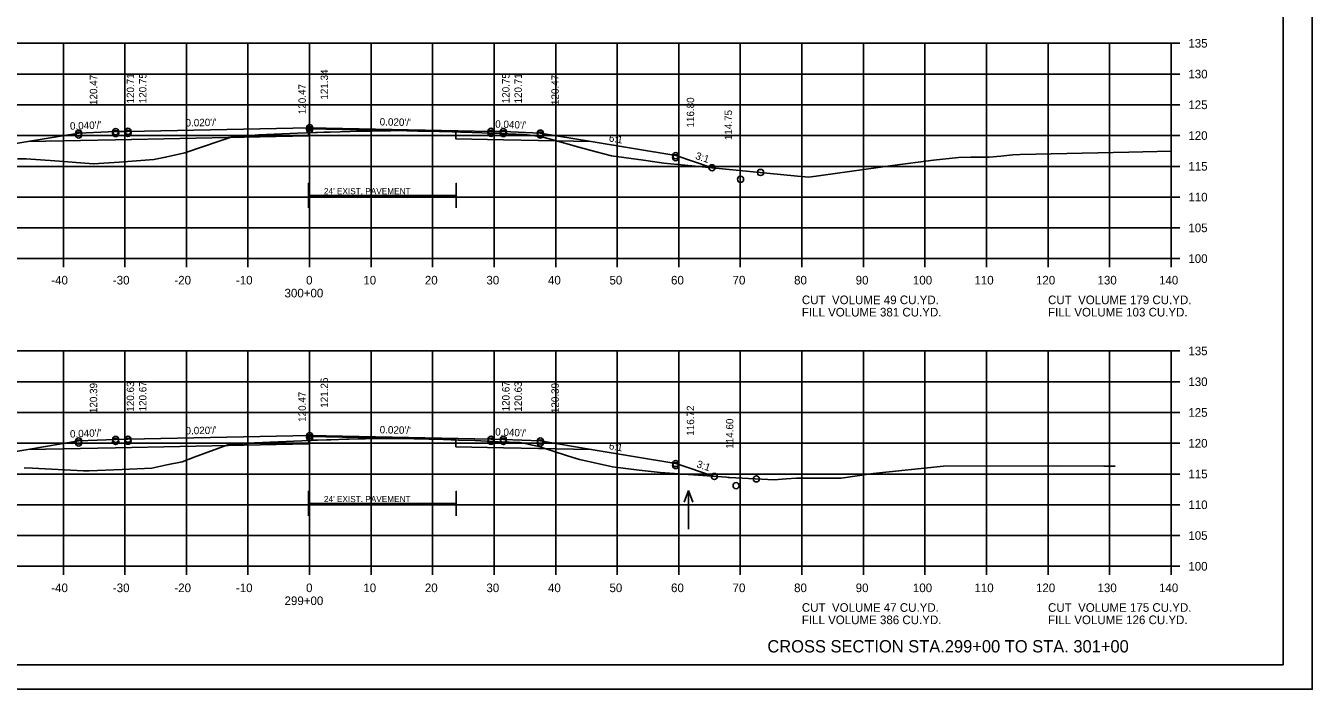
# Model space of a CAD drawing. Extents: x 1175611 to 1176402, y -433344 to -416213.
# Drawn here: x 1175734.9 to 1175943.9, y -417129.8 to -417022 of the extents above; entities that cross this region are included whole.
import ezdxf

# ---------------------------------------------------------------- set-up
doc = ezdxf.new("R2010")
doc.units = 0
for name, color, linetype in [('Default', 7, 'Continuous'), ('R_Alt Surface', 7, 'Continuous'), ('R_Axis', 7, 'Continuous'), ('R_Axis Annot', 7, 'Continuous'), ('R_Border', 7, 'Continuous'), ('R_Draft', 7, 'Continuous'), ('R_Exist Surface', 7, 'Continuous'), ('R_Fin Surface', 7, 'Continuous'), ('R_Grid', 7, 'Continuous'), ('R_No Plot', 7, 'Continuous'), ('R_Water Annot', 7, 'Continuous'), ('R_Xsect Elev', 7, 'Continuous'), ('R_Xsect Slope', 7, 'Continuous')]:
    doc.layers.add(name, color=color, linetype=linetype)

msp = doc.modelspace()

# ---------------------------------------------------------------- linework, layer by layer
at = {"layer": 'R_Alt Surface'}
for p, q in [((1175792.8, -417049.62), (1175780.8, -417049.62)), ((1175792.8, -417049.62), (1175804.8, -417049.62)), ((1175792.8, -417099.65), (1175780.8, -417099.65)), ((1175792.8, -417099.65), (1175804.8, -417099.65))]:
    msp.add_line(p, q, dxfattribs=at)
for points in [[(1175735.2, -417040.84), (1175749.47, -417040.55), (1175780.8, -417039.92), (1175780.8, -417038.76), (1175780.97, -417038.75), (1175804.77, -417039.23), (1175804.77, -417040.4), (1175812.47, -417040.55), (1175826.75, -417040.84)], [(1175780.8, -417049.62), (1175780.8, -417047.62), (1175780.8, -417051.62)], [(1175804.8, -417049.62), (1175804.8, -417047.62), (1175804.8, -417051.62)], [(1175735.2, -417090.87), (1175749.47, -417090.59), (1175780.8, -417089.96), (1175780.8, -417088.79), (1175780.97, -417088.79), (1175804.77, -417089.27), (1175804.77, -417090.43), (1175812.47, -417090.59), (1175826.75, -417090.87)], [(1175780.8, -417099.65), (1175780.8, -417097.65), (1175780.8, -417101.65)], [(1175804.8, -417099.65), (1175804.8, -417097.65), (1175804.8, -417101.65)]]:
    msp.add_lwpolyline(points, dxfattribs=at)
at = {"layer": 'R_Axis'}
for p, q in [((1175920.97, -417059.86), (1175920.97, -417024.86)), ((1175922.37, -417024.86), (1175920.97, -417024.86)), ((1175922.37, -417029.86), (1175920.97, -417029.86)), ((1175922.37, -417034.86), (1175920.97, -417034.86)), ((1175922.37, -417039.86), (1175920.97, -417039.86)), ((1175922.37, -417044.86), (1175920.97, -417044.86)), ((1175922.37, -417049.86), (1175920.97, -417049.86)), ((1175922.37, -417054.86), (1175920.97, -417054.86)), ((1175640.97, -417059.86), (1175920.97, -417059.86)), ((1175740.97, -417061.26), (1175740.97, -417059.86)), ((1175750.97, -417061.26), (1175750.97, -417059.86)), ((1175760.97, -417061.26), (1175760.97, -417059.86)), ((1175770.97, -417061.26), (1175770.97, -417059.86)), ((1175780.97, -417061.26), (1175780.97, -417059.86)), ((1175790.97, -417061.26), (1175790.97, -417059.86)), ((1175800.97, -417061.26), (1175800.97, -417059.86)), ((1175810.97, -417061.26), (1175810.97, -417059.86)), ((1175820.97, -417061.26), (1175820.97, -417059.86)), ((1175830.97, -417061.26), (1175830.97, -417059.86)), ((1175840.97, -417061.26), (1175840.97, -417059.86)), ((1175850.97, -417061.26), (1175850.97, -417059.86)), ((1175860.97, -417061.26), (1175860.97, -417059.86)), ((1175870.97, -417061.26), (1175870.97, -417059.86)), ((1175880.97, -417061.26), (1175880.97, -417059.86)), ((1175890.97, -417061.26), (1175890.97, -417059.86)), ((1175900.97, -417061.26), (1175900.97, -417059.86)), ((1175910.97, -417061.26), (1175910.97, -417059.86)), ((1175920.97, -417061.26), (1175920.97, -417059.86)), ((1175922.37, -417059.86), (1175920.97, -417059.86)), ((1175920.97, -417109.86), (1175920.97, -417074.86)), ((1175922.37, -417074.86), (1175920.97, -417074.86)), ((1175922.37, -417079.86), (1175920.97, -417079.86)), ((1175922.37, -417084.86), (1175920.97, -417084.86)), ((1175922.37, -417089.86), (1175920.97, -417089.86)), ((1175922.37, -417094.86), (1175920.97, -417094.86)), ((1175922.37, -417099.86), (1175920.97, -417099.86)), ((1175922.37, -417104.86), (1175920.97, -417104.86)), ((1175640.97, -417109.86), (1175920.97, -417109.86)), ((1175740.97, -417111.26), (1175740.97, -417109.86)), ((1175750.97, -417111.26), (1175750.97, -417109.86)), ((1175760.97, -417111.26), (1175760.97, -417109.86)), ((1175770.97, -417111.26), (1175770.97, -417109.86)), ((1175780.97, -417111.26), (1175780.97, -417109.86)), ((1175790.97, -417111.26), (1175790.97, -417109.86)), ((1175800.97, -417111.26), (1175800.97, -417109.86)), ((1175810.97, -417111.26), (1175810.97, -417109.86)), ((1175820.97, -417111.26), (1175820.97, -417109.86)), ((1175830.97, -417111.26), (1175830.97, -417109.86)), ((1175840.97, -417111.26), (1175840.97, -417109.86)), ((1175850.97, -417111.26), (1175850.97, -417109.86)), ((1175860.97, -417111.26), (1175860.97, -417109.86)), ((1175870.97, -417111.26), (1175870.97, -417109.86)), ((1175880.97, -417111.26), (1175880.97, -417109.86)), ((1175890.97, -417111.26), (1175890.97, -417109.86)), ((1175900.97, -417111.26), (1175900.97, -417109.86)), ((1175910.97, -417111.26), (1175910.97, -417109.86)), ((1175920.97, -417111.26), (1175920.97, -417109.86)), ((1175922.37, -417109.86), (1175920.97, -417109.86))]:
    msp.add_line(p, q, dxfattribs=at)
at = {"layer": 'R_Border'}
for q in [(1175939.15, -416920.4), (1175622.97, -417125.86)]:
    msp.add_line((1175939.15, -417125.86), q, dxfattribs=at)
at = {"layer": 'R_Exist Surface'}
for points in [[(1175733.53, -417043.66), (1175734.93, -417043.66), (1175739.58, -417043.98), (1175745.88, -417044.44), (1175750.06, -417044.16), (1175755.67, -417043.77), (1175757.59, -417043.37), (1175760.72, -417042.66), (1175766.3, -417040.79), (1175768.24, -417040.12), (1175768.78, -417040.07), (1175772.71, -417039.76), (1175779.04, -417039.48), (1175781.94, -417039.35), (1175782.24, -417039.34), (1175783.29, -417039.32), (1175784.34, -417039.32), (1175785.97, -417039.24), (1175787.56, -417039.18), (1175788.61, -417039.16), (1175789.62, -417039.16), (1175791.01, -417039.13), (1175791.85, -417039.1), (1175793.53, -417039.07), (1175794.2, -417039.07), (1175794.71, -417039.06), (1175795.57, -417039.06), (1175797.64, -417039.11), (1175798.58, -417039.14), (1175799.59, -417039.15), (1175800.98, -417039.16), (1175802.77, -417039.21), (1175805.52, -417039.3), (1175805.86, -417039.31), (1175810.48, -417039.48), (1175815.89, -417039.67), (1175816.84, -417039.79), (1175818.69, -417040.08), (1175820.1, -417040.46), (1175824.72, -417041.73), (1175827.52, -417042.5), (1175830.02, -417043.15), (1175835.22, -417043.88), (1175838.53, -417044.36), (1175843.08, -417044.76), (1175860.25, -417046.46), (1175862.12, -417046.64), (1175864.06, -417046.34), (1175875.72, -417044.7), (1175882.37, -417043.87), (1175886.41, -417043.45), (1175888.43, -417043.37), (1175891.42, -417043.35), (1175893.3, -417043.18), (1175895.25, -417042.99), (1175896.46, -417042.94), (1175914.11, -417042.55), (1175920.97, -417042.38)], [(1175734.58, -417093.84), (1175735.94, -417093.91), (1175744.24, -417094.37), (1175745.19, -417094.36), (1175750.51, -417094.12), (1175755.32, -417093.91), (1175757.81, -417093.39), (1175760.26, -417092.88), (1175762.24, -417092.15), (1175767.68, -417090.14), (1175768.94, -417090.06), (1175772.03, -417089.82), (1175779.72, -417089.46), (1175781.24, -417089.38), (1175781.38, -417089.38), (1175781.8, -417089.36), (1175782.25, -417089.35), (1175783.75, -417089.33), (1175784.44, -417089.3), (1175787, -417089.18), (1175787.39, -417089.18), (1175789.5, -417089.17), (1175790.05, -417089.17), (1175791.7, -417089.11), (1175792.15, -417089.09), (1175792.48, -417089.09), (1175793.36, -417089.09), (1175793.91, -417089.09), (1175795.6, -417089.1), (1175796.18, -417089.11), (1175798, -417089.16), (1175798.53, -417089.16), (1175800.35, -417089.18), (1175801.56, -417089.22), (1175805.19, -417089.34), (1175807.84, -417089.44), (1175811.67, -417089.61), (1175815.16, -417089.74), (1175816.04, -417089.93), (1175817.15, -417090.15), (1175818.06, -417090.31), (1175822.88, -417091.89), (1175824.84, -417092.51), (1175826.09, -417092.8), (1175830.18, -417093.71), (1175834.53, -417094.24), (1175837.95, -417094.64), (1175848.74, -417095.4), (1175849.01, -417095.42), (1175849.2, -417095.43), (1175856.49, -417095.81), (1175858.42, -417095.63), (1175860.12, -417095.54), (1175865.32, -417095.56), (1175867.37, -417095.54), (1175872.54, -417094.8), (1175884.01, -417093.59), (1175902.5, -417093.54), (1175910.01, -417093.58), (1175911.87, -417093.57)]]:
    msp.add_lwpolyline(points, dxfattribs=at)
at = {"layer": 'R_Fin Surface'}
for points in [[(1175714.28, -417043.8), (1175716.86, -417044.66), (1175721.47, -417043.12), (1175735.2, -417040.84), (1175743.47, -417039.46), (1175749.47, -417039.22), (1175751.47, -417039.18), (1175780.97, -417038.59), (1175810.47, -417039.18), (1175812.47, -417039.22), (1175818.47, -417039.46), (1175826.75, -417040.84), (1175840.47, -417043.12), (1175846.37, -417045.09)], [(1175714.65, -417093.79), (1175717.12, -417094.61), (1175721.47, -417093.16), (1175735.2, -417090.87), (1175743.47, -417089.49), (1175749.47, -417089.25), (1175751.47, -417089.21), (1175780.97, -417088.62), (1175810.47, -417089.21), (1175812.47, -417089.25), (1175818.47, -417089.49), (1175826.75, -417090.87), (1175840.47, -417093.16), (1175846.76, -417095.26)]]:
    msp.add_lwpolyline(points, dxfattribs=at)
at = {"layer": 'R_Grid'}
for p, q in [((1175640.97, -417024.86), (1175920.97, -417024.86)), ((1175740.97, -417059.86), (1175740.97, -417024.86)), ((1175750.97, -417059.86), (1175750.97, -417024.86)), ((1175760.97, -417059.86), (1175760.97, -417024.86)), ((1175770.97, -417059.86), (1175770.97, -417024.86)), ((1175780.97, -417059.86), (1175780.97, -417024.86)), ((1175790.97, -417059.86), (1175790.97, -417024.86)), ((1175800.97, -417059.86), (1175800.97, -417024.86)), ((1175810.97, -417059.86), (1175810.97, -417024.86)), ((1175820.97, -417059.86), (1175820.97, -417024.86)), ((1175830.97, -417059.86), (1175830.97, -417024.86)), ((1175840.97, -417059.86), (1175840.97, -417024.86)), ((1175850.97, -417059.86), (1175850.97, -417024.86)), ((1175860.97, -417059.86), (1175860.97, -417024.86)), ((1175870.97, -417059.86), (1175870.97, -417024.86)), ((1175880.97, -417059.86), (1175880.97, -417024.86)), ((1175890.97, -417059.86), (1175890.97, -417024.86)), ((1175900.97, -417059.86), (1175900.97, -417024.86)), ((1175910.97, -417059.86), (1175910.97, -417024.86)), ((1175920.97, -417059.86), (1175920.97, -417024.86)), ((1175640.97, -417029.86), (1175920.97, -417029.86)), ((1175640.97, -417034.86), (1175920.97, -417034.86)), ((1175640.97, -417039.86), (1175920.97, -417039.86)), ((1175640.97, -417044.86), (1175920.97, -417044.86)), ((1175640.97, -417049.86), (1175920.97, -417049.86)), ((1175640.97, -417054.86), (1175920.97, -417054.86)), ((1175640.97, -417059.86), (1175920.97, -417059.86)), ((1175640.97, -417074.86), (1175920.97, -417074.86)), ((1175740.97, -417109.86), (1175740.97, -417074.86)), ((1175750.97, -417109.86), (1175750.97, -417074.86)), ((1175760.97, -417109.86), (1175760.97, -417074.86)), ((1175770.97, -417109.86), (1175770.97, -417074.86)), ((1175780.97, -417109.86), (1175780.97, -417074.86)), ((1175790.97, -417109.86), (1175790.97, -417074.86)), ((1175800.97, -417109.86), (1175800.97, -417074.86)), ((1175810.97, -417109.86), (1175810.97, -417074.86)), ((1175820.97, -417109.86), (1175820.97, -417074.86)), ((1175830.97, -417109.86), (1175830.97, -417074.86)), ((1175840.97, -417109.86), (1175840.97, -417074.86)), ((1175850.97, -417109.86), (1175850.97, -417074.86)), ((1175860.97, -417109.86), (1175860.97, -417074.86)), ((1175870.97, -417109.86), (1175870.97, -417074.86)), ((1175880.97, -417109.86), (1175880.97, -417074.86)), ((1175890.97, -417109.86), (1175890.97, -417074.86)), ((1175900.97, -417109.86), (1175900.97, -417074.86)), ((1175910.97, -417109.86), (1175910.97, -417074.86)), ((1175920.97, -417109.86), (1175920.97, -417074.86)), ((1175640.97, -417079.86), (1175920.97, -417079.86)), ((1175640.97, -417084.86), (1175920.97, -417084.86)), ((1175640.97, -417089.86), (1175920.97, -417089.86)), ((1175640.97, -417094.86), (1175920.97, -417094.86)), ((1175640.97, -417099.86), (1175920.97, -417099.86)), ((1175640.97, -417104.86), (1175920.97, -417104.86)), ((1175640.97, -417109.86), (1175920.97, -417109.86))]:
    msp.add_line(p, q, dxfattribs=at)
at = {"layer": 'R_No Plot'}
msp.add_line((1175610.57, -417129.84), (1175943.91, -417129.84), dxfattribs=at)
msp.add_lwpolyline([(1175610.57, -416916.51), (1175943.91, -416916.51), (1175943.91, -417129.85), (1175610.57, -417129.85)], close=True, dxfattribs=at)
for centre in [(1175743.47, -417039.46), (1175749.47, -417039.22), (1175749.47, -417039.53), (1175751.47, -417039.18), (1175751.47, -417039.49), (1175780.97, -417038.59), (1175780.97, -417038.9), (1175810.47, -417039.18), (1175810.47, -417039.49), (1175812.47, -417039.22), (1175812.47, -417039.53), (1175818.47, -417039.46), (1175743.47, -417039.77), (1175818.47, -417039.77), (1175840.47, -417043.12), (1175840.47, -417043.44), (1175846.37, -417045.09), (1175846.37, -417045.09), (1175851, -417046.95), (1175854.25, -417045.86), (1175743.47, -417089.49), (1175749.47, -417089.25), (1175749.47, -417089.57), (1175751.47, -417089.21), (1175751.47, -417089.53), (1175780.97, -417088.62), (1175780.97, -417088.94), (1175810.47, -417089.21), (1175810.47, -417089.53), (1175812.47, -417089.25), (1175812.47, -417089.57), (1175818.47, -417089.49), (1175743.47, -417089.81), (1175818.47, -417089.81), (1175840.47, -417093.16), (1175840.47, -417093.48), (1175846.76, -417095.26), (1175846.76, -417095.26), (1175853.59, -417095.65), (1175850.29, -417096.75)]:
    msp.add_circle(centre, 0.5, dxfattribs=at)
at = {"layer": 'R_Water Annot'}
for p, q in [((1175842.54, -417097.53), (1175841.84, -417099.45)), ((1175842.54, -417103.81), (1175842.54, -417097.53)), ((1175842.54, -417097.53), (1175843.24, -417099.45))]:
    msp.add_line(p, q, dxfattribs=at)

# ---------------------------------------------------------------- texts
at = {"layer": 'Default'}
for s, p in [('CUT  VOLUME 49 CU.YD.', (1175860.97, -417067.26)), ('CUT  VOLUME 179 CU.YD.', (1175900.97, -417067.26)), ('FILL VOLUME 381 CU.YD.', (1175860.97, -417069.26)), ('FILL VOLUME 103 CU.YD.', (1175900.97, -417069.26)), ('CUT  VOLUME 47 CU.YD.', (1175860.97, -417117.26)), ('CUT  VOLUME 175 CU.YD.', (1175900.97, -417117.26)), ('FILL VOLUME 386 CU.YD.', (1175860.97, -417119.26)), ('FILL VOLUME 126 CU.YD.', (1175900.97, -417119.26))]:
    msp.add_text(s, height=1.4, dxfattribs=at).set_placement(p)
at = {"layer": 'R_Alt Surface'}
for p in [(1175783.31, -417049.39), (1175783.31, -417099.43)]:
    msp.add_text("24' EXIST. PAVEMENT", height=1, dxfattribs=at).set_placement(p)
at = {"layer": 'R_Axis Annot'}
for s, p in [('135', (1175923.77, -417025.56)), ('130', (1175923.77, -417030.56)), ('125', (1175923.77, -417035.56)), ('120', (1175923.77, -417040.56)), ('115', (1175923.77, -417045.56)), ('110', (1175923.77, -417050.56)), ('105', (1175923.77, -417055.56)), ('100', (1175923.77, -417060.56)), ('-40', (1175739.01, -417064.06)), ('-30', (1175749.01, -417064.06)), ('-20', (1175759.01, -417064.06)), ('-10', (1175769.01, -417064.06)), ('0', (1175780.41, -417064.06)), ('10', (1175789.71, -417064.06)), ('20', (1175799.71, -417064.06)), ('30', (1175809.71, -417064.06)), ('40', (1175819.71, -417064.06)), ('50', (1175829.71, -417064.06)), ('60', (1175839.71, -417064.06)), ('70', (1175849.71, -417064.06)), ('80', (1175859.71, -417064.06)), ('90', (1175869.71, -417064.06)), ('100', (1175879.01, -417064.06)), ('110', (1175889.01, -417064.06)), ('120', (1175899.01, -417064.06)), ('130', (1175909.01, -417064.06)), ('140', (1175919.01, -417064.06)), ('300+00', (1175776.91, -417066.16)), ('135', (1175923.77, -417075.56)), ('130', (1175923.77, -417080.56)), ('125', (1175923.77, -417085.56)), ('120', (1175923.77, -417090.56)), ('115', (1175923.77, -417095.56)), ('110', (1175923.77, -417100.56)), ('105', (1175923.77, -417105.56)), ('100', (1175923.77, -417110.56)), ('-40', (1175739.01, -417114.06)), ('-30', (1175749.01, -417114.06)), ('-20', (1175759.01, -417114.06)), ('-10', (1175769.01, -417114.06)), ('0', (1175780.41, -417114.06)), ('10', (1175789.71, -417114.06)), ('20', (1175799.71, -417114.06)), ('30', (1175809.71, -417114.06)), ('40', (1175819.71, -417114.06)), ('50', (1175829.71, -417114.06)), ('60', (1175839.71, -417114.06)), ('70', (1175849.71, -417114.06)), ('80', (1175859.71, -417114.06)), ('90', (1175869.71, -417114.06)), ('100', (1175879.01, -417114.06)), ('110', (1175889.01, -417114.06)), ('120', (1175899.01, -417114.06)), ('130', (1175909.01, -417114.06)), ('140', (1175919.01, -417114.06)), ('299+00', (1175776.91, -417116.16))]:
    msp.add_text(s, height=1.4, dxfattribs=at).set_placement(p)
at = {"layer": 'R_Draft'}
msp.add_text('CROSS SECTION STA.299+00 TO STA. 301+00', height=2, dxfattribs=at).set_placement((1175855.37, -417123.86))
at = {"layer": 'R_Xsect Elev'}
for s, p in [('120.47', (1175746.47, -417034.89)), ('120.71', (1175752.47, -417034.65)), ('120.75', (1175754.47, -417034.61)), ('121.34', (1175783.97, -417034.02)), ('120.75', (1175813.47, -417034.61)), ('120.71', (1175815.47, -417034.65)), ('120.47', (1175821.47, -417034.89)), ('120.47', (1175780.37, -417036.39)), ('116.80', (1175843.47, -417038.56)), ('114.75', (1175849.63, -417040.61)), ('120.39', (1175746.47, -417084.97)), ('120.63', (1175752.47, -417084.73)), ('120.67', (1175754.47, -417084.69)), ('121.26', (1175783.97, -417084.1)), ('120.67', (1175813.47, -417084.69)), ('120.63', (1175815.47, -417084.73)), ('120.39', (1175821.47, -417084.97)), ('120.47', (1175780.37, -417086.39)), ('116.72', (1175843.47, -417088.64)), ('114.60', (1175849.84, -417090.76))]:
    msp.add_text(s, height=1.2, rotation=90, dxfattribs=at).set_placement(p)
at = {"layer": 'R_Xsect Slope'}
for s, rotation, p in [("0.040'/'", 2.2906, (1175742.07, -417038.91)), ("0.020'/'", 1.1458, (1175760.83, -417038.39)), ("0.020'/'", 358.8542, (1175792.36, -417038.21)), ("0.040'/'", 357.7094, (1175811.12, -417038.56)), ('6:1', 350.5377, (1175829.55, -417040.8)), ('3:1', 341.5651, (1175843.58, -417043.63)), ("0.020'/'", 1.1458, (1175760.83, -417088.43)), ("0.020'/'", 358.8542, (1175792.36, -417088.25)), ("0.040'/'", 2.2906, (1175742.07, -417088.95)), ("0.040'/'", 357.7094, (1175811.12, -417088.6)), ('6:1', 350.5377, (1175829.55, -417090.83)), ('3:1', 341.5651, (1175843.77, -417093.73))]:
    msp.add_text(s, height=1.2, rotation=rotation, dxfattribs=at).set_placement(p)

doc.saveas('drawing.dxf')
